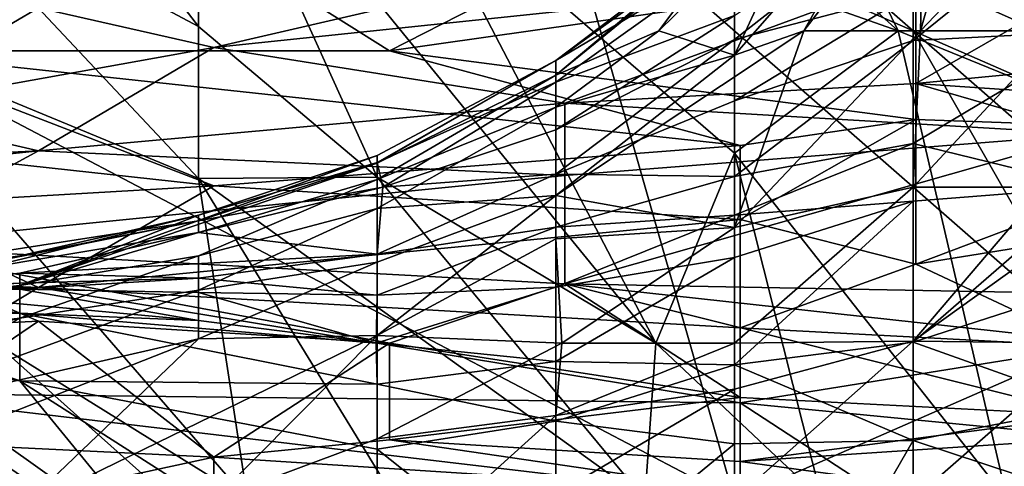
# Model space of a CAD drawing. Extents: x -1.1 to 1.1, y -0.36 to 0.36.
# Tile 428 of 482: x 0.9395 to 0.9641, y 0.185 to 0.1962. Entities that reach past the tile are written whole.
import ezdxf

# ---------------------------------------------------------------- set-up
doc = ezdxf.new("R2010")
doc.units = 0

msp = doc.modelspace()

# ---------------------------------------------------------------- linework, layer by layer
for points in [[(0.935013, 0.195912, 0.266561), (0.935013, 0.211537, 0.266741), (0.952897, 0.199818, 0.266272)], [(0.961839, 0.199818, 0.266605), (0.961839, 0.195912, 0.26624), (0.943955, 0.211537, 0.266763)], [(0.961839, 0.195912, 0.26624), (0.952897, 0.199818, 0.266272), (0.943955, 0.211537, 0.266763)], [(0.943955, 0.202125, 0.678519), (0.935013, 0.20763, 0.675866), (0.943955, 0.196021, 0.6668)], [(0.936805, 0.199818, 0.662894), (0.943955, 0.196021, 0.6668), (0.935013, 0.20763, 0.675866)], [(0.957368, 0.20763, 0.267412), (0.970781, 0.199818, 0.268867), (0.970781, 0.195912, 0.267564)], [(0.970781, 0.195912, 0.267564), (0.961839, 0.199818, 0.266605), (0.957368, 0.20763, 0.267412)], [(0.957368, 0.20431, 0.701956), (0.952768, 0.203724, 0.694144), (0.961464, 0.195912, 0.694144)], [(0.968597, 0.203724, 0.717581), (0.957368, 0.20431, 0.701956), (0.970781, 0.19212, 0.701956)], [(0.957368, 0.20431, 0.701956), (0.961464, 0.195912, 0.694144), (0.970781, 0.19212, 0.701956)], [(0.961464, 0.195912, 0.694144), (0.952768, 0.203724, 0.694144), (0.957368, 0.197357, 0.690237)], [(0.943955, 0.202125, 0.678519), (0.955398, 0.188099, 0.670706), (0.949284, 0.199818, 0.682425)], [(0.943955, 0.202125, 0.678519), (0.943955, 0.196021, 0.6668), (0.948426, 0.192249, 0.6668)], [(0.948426, 0.192249, 0.6668), (0.955398, 0.188099, 0.670706), (0.943955, 0.202125, 0.678519)], [(0.957368, 0.184193, 0.265912), (0.935013, 0.195912, 0.266561), (0.952897, 0.199818, 0.266272)], [(0.936805, 0.199818, 0.662894), (0.935013, 0.195913, 0.651175), (0.943955, 0.192215, 0.658987)], [(0.936805, 0.199818, 0.662894), (0.943955, 0.192215, 0.658987), (0.943955, 0.196021, 0.6668)], [(0.957368, 0.197357, 0.690237), (0.949284, 0.199818, 0.682425), (0.957368, 0.192853, 0.682425)], [(0.955398, 0.188099, 0.670706), (0.957368, 0.192853, 0.682425), (0.949284, 0.199818, 0.682425)], [(0.96631, 0.188099, 0.265937), (0.957368, 0.184193, 0.265912), (0.952897, 0.199818, 0.266272)], [(0.961839, 0.195912, 0.26624), (0.96631, 0.188099, 0.265937), (0.952897, 0.199818, 0.266272)], [(0.957368, 0.198446, 0.440237), (0.955477, 0.195912, 0.428519), (0.959462, 0.199818, 0.428519)], [(0.959462, 0.199818, 0.428519), (0.955477, 0.195912, 0.428519), (0.957368, 0.195305, 0.4168)], [(0.957368, 0.195695, 0.475394), (0.962649, 0.199818, 0.475394), (0.961839, 0.196864, 0.483206)], [(0.957368, 0.195695, 0.475394), (0.957368, 0.19629, 0.471487), (0.962649, 0.199818, 0.475394)], [(0.957368, 0.195305, 0.4168), (0.961311, 0.199818, 0.4168), (0.959462, 0.199818, 0.428519)], [(0.959103, 0.195912, 0.412894), (0.961311, 0.199818, 0.4168), (0.957368, 0.195305, 0.4168)], [(0.962116, 0.199818, 0.412894), (0.961311, 0.199818, 0.4168), (0.959103, 0.195912, 0.412894)], [(0.962018, 0.195912, 0.405081), (0.962116, 0.199818, 0.412894), (0.959103, 0.195912, 0.412894)], [(0.970781, 0.195912, 0.267564), (0.970781, 0.192005, 0.266751), (0.961839, 0.199818, 0.266605)], [(0.961839, 0.195912, 0.26624), (0.961839, 0.199818, 0.266605), (0.970781, 0.192005, 0.266751)], [(0.961839, 0.19567, 0.487112), (0.966983, 0.199818, 0.487112), (0.966558, 0.195912, 0.494925)], [(0.961839, 0.19567, 0.487112), (0.961839, 0.196864, 0.483206), (0.966983, 0.199818, 0.487112)], [(0.962018, 0.195912, 0.405081), (0.96312, 0.199818, 0.408987), (0.962116, 0.199818, 0.412894)], [(0.962018, 0.195912, 0.405081), (0.965751, 0.199818, 0.401175), (0.96312, 0.199818, 0.408987)], [(0.965471, 0.195912, 0.397269), (0.965751, 0.199818, 0.401175), (0.962018, 0.195912, 0.405081)], [(0.966291, 0.195409, 0.267417), (0.966291, 0.199559, 0.269778), (0.962521, 0.199559, 0.266891)], [(0.962521, 0.199559, 0.266891), (0.965833, 0.195409, 0.266891), (0.966291, 0.195409, 0.267417)], [(0.965273, 0.199559, 0.263134), (0.965833, 0.195409, 0.266891), (0.962521, 0.199559, 0.266891)], [(0.939953, 0.196488, 0.082792), (0.944343, 0.195489, 0.08655), (0.957512, 0.19854, 0.071521)], [(0.957512, 0.19854, 0.071521), (0.944343, 0.195489, 0.08655), (0.961902, 0.197332, 0.075278)], [(0.957368, 0.198391, 0.451956), (0.952897, 0.195164, 0.451956), (0.957368, 0.198551, 0.444144)], [(0.957368, 0.198551, 0.444144), (0.952897, 0.195164, 0.451956), (0.952897, 0.194798, 0.436331)], [(0.957368, 0.198551, 0.444144), (0.952897, 0.194798, 0.436331), (0.957368, 0.198446, 0.440237)], [(0.957368, 0.198446, 0.440237), (0.952897, 0.194798, 0.436331), (0.955477, 0.195912, 0.428519)], [(0.957368, 0.197816, 0.459769), (0.952897, 0.195164, 0.451956), (0.957368, 0.198391, 0.451956)], [(0.944343, 0.198176, 0.026436), (0.935564, 0.195409, 0.040896), (0.931174, 0.197394, 0.03395)], [(0.935564, 0.195409, 0.040896), (0.944343, 0.198176, 0.026436), (0.948733, 0.195409, 0.037097)], [(0.953122, 0.197653, 0.026436), (0.948733, 0.195409, 0.037097), (0.944343, 0.198176, 0.026436)], [(0.948733, 0.195409, 0.037097), (0.953122, 0.197653, 0.026436), (0.961902, 0.197283, 0.026436)], [(0.952897, 0.194629, 0.463675), (0.957368, 0.197816, 0.459769), (0.957368, 0.19629, 0.471487)], [(0.957368, 0.197816, 0.459769), (0.952897, 0.194629, 0.463675), (0.952897, 0.195164, 0.451956)], [(0.944343, 0.195489, 0.08655), (0.953122, 0.194105, 0.090307), (0.961902, 0.197332, 0.075278)], [(0.953122, 0.194105, 0.090307), (0.961902, 0.194593, 0.08655), (0.961902, 0.197332, 0.075278)], [(0.957368, 0.192853, 0.682425), (0.961464, 0.195912, 0.694144), (0.957368, 0.197357, 0.690237)], [(0.961902, 0.194593, 0.08655), (0.966291, 0.197119, 0.075278), (0.961902, 0.197332, 0.075278)], [(0.948733, 0.195409, 0.037097), (0.961902, 0.197283, 0.026436), (0.961902, 0.193692, 0.041464)], [(0.975071, 0.196952, 0.026436), (0.970681, 0.193382, 0.041464), (0.961902, 0.197283, 0.026436)], [(0.961902, 0.193692, 0.041464), (0.961902, 0.197283, 0.026436), (0.970681, 0.193382, 0.041464)], [(0.966291, 0.197119, 0.075278), (0.961902, 0.194593, 0.08655), (0.97946, 0.196275, 0.075278)], [(0.961839, 0.19567, 0.487112), (0.957368, 0.194163, 0.483206), (0.961839, 0.196864, 0.483206)], [(0.961839, 0.196864, 0.483206), (0.957368, 0.194163, 0.483206), (0.957368, 0.195695, 0.475394)], [(0.935564, 0.196549, 0.082792), (0.935564, 0.193917, 0.094064), (0.939953, 0.196488, 0.082792)], [(0.939953, 0.196488, 0.082792), (0.935564, 0.193917, 0.094064), (0.944343, 0.195489, 0.08655)], [(0.952897, 0.193436, 0.475394), (0.957368, 0.19629, 0.471487), (0.957368, 0.195695, 0.475394)], [(0.952897, 0.194629, 0.463675), (0.957368, 0.19629, 0.471487), (0.952897, 0.193436, 0.475394)], [(0.97946, 0.193405, 0.08655), (0.97946, 0.196275, 0.075278), (0.961902, 0.194593, 0.08655)], [(0.930542, 0.184193, 0.266478), (0.935013, 0.195912, 0.266561), (0.957368, 0.184193, 0.265912)], [(0.943955, 0.192215, 0.658987), (0.935013, 0.195913, 0.651175), (0.94518, 0.184193, 0.643362)], [(0.935013, 0.195913, 0.651175), (0.938879, 0.188099, 0.639456), (0.94518, 0.184193, 0.643362)], [(0.943955, 0.192215, 0.658987), (0.948426, 0.192249, 0.6668), (0.943955, 0.196021, 0.6668)], [(0.952897, 0.194798, 0.436331), (0.952897, 0.193998, 0.428519), (0.955477, 0.195912, 0.428519)], [(0.955477, 0.195912, 0.428519), (0.952897, 0.193998, 0.428519), (0.957368, 0.195305, 0.4168)], [(0.952897, 0.191795, 0.4168), (0.959103, 0.195912, 0.412894), (0.957368, 0.195305, 0.4168)], [(0.959103, 0.195912, 0.412894), (0.952897, 0.191795, 0.4168), (0.957368, 0.190997, 0.405081)], [(0.957368, 0.190997, 0.405081), (0.962018, 0.195912, 0.405081), (0.959103, 0.195912, 0.412894)], [(0.961839, 0.192005, 0.399207), (0.962018, 0.195912, 0.405081), (0.957368, 0.190997, 0.405081)], [(0.961464, 0.195912, 0.694144), (0.957368, 0.192853, 0.682425), (0.964186, 0.184193, 0.678519)], [(0.970781, 0.19212, 0.701956), (0.961464, 0.195912, 0.694144), (0.964186, 0.184193, 0.678519)], [(0.961839, 0.192005, 0.399207), (0.965471, 0.195912, 0.397269), (0.962018, 0.195912, 0.405081)], [(0.965471, 0.195912, 0.397269), (0.961839, 0.192005, 0.399207), (0.965126, 0.192005, 0.393362)], [(0.96631, 0.192005, 0.502649), (0.961839, 0.193089, 0.494925), (0.966558, 0.195912, 0.494925)], [(0.966558, 0.195912, 0.494925), (0.961839, 0.193089, 0.494925), (0.961839, 0.19567, 0.487112)], [(0.970781, 0.192005, 0.266751), (0.970781, 0.188099, 0.266253), (0.961839, 0.195912, 0.26624)], [(0.970781, 0.188099, 0.266253), (0.96631, 0.188099, 0.265937), (0.961839, 0.195912, 0.26624)], [(0.952897, 0.192329, 0.483206), (0.952897, 0.193436, 0.475394), (0.957368, 0.195695, 0.475394)], [(0.957368, 0.194163, 0.483206), (0.952897, 0.192329, 0.483206), (0.957368, 0.195695, 0.475394)], [(0.961839, 0.193089, 0.494925), (0.957368, 0.192272, 0.491019), (0.961839, 0.19567, 0.487112)], [(0.957368, 0.192272, 0.491019), (0.957368, 0.194163, 0.483206), (0.961839, 0.19567, 0.487112)], [(0.926784, 0.193947, 0.048978), (0.935564, 0.195409, 0.040896), (0.944343, 0.192039, 0.052735)], [(0.935564, 0.193917, 0.094064), (0.939953, 0.192906, 0.097821), (0.944343, 0.195489, 0.08655)], [(0.944343, 0.192039, 0.052735), (0.935564, 0.195409, 0.040896), (0.957512, 0.193042, 0.045221)], [(0.957512, 0.193042, 0.045221), (0.935564, 0.195409, 0.040896), (0.948733, 0.195409, 0.037097)], [(0.953122, 0.194105, 0.090307), (0.944343, 0.195489, 0.08655), (0.939953, 0.192906, 0.097821)], [(0.961902, 0.193692, 0.041464), (0.957512, 0.193042, 0.045221), (0.948733, 0.195409, 0.037097)], [(0.952897, 0.195164, 0.451956), (0.952897, 0.194629, 0.463675), (0.948426, 0.192622, 0.463675)], [(0.948426, 0.192622, 0.463675), (0.948426, 0.192791, 0.455862), (0.952897, 0.195164, 0.451956)], [(0.952897, 0.195164, 0.451956), (0.948426, 0.192791, 0.455862), (0.948426, 0.192604, 0.444144)], [(0.952897, 0.195164, 0.451956), (0.948426, 0.192604, 0.444144), (0.952897, 0.194798, 0.436331)], [(0.952897, 0.193998, 0.428519), (0.952897, 0.191795, 0.4168), (0.957368, 0.195305, 0.4168)], [(0.948426, 0.192194, 0.436331), (0.952897, 0.194798, 0.436331), (0.948426, 0.192604, 0.444144)], [(0.952897, 0.194798, 0.436331), (0.948426, 0.192194, 0.436331), (0.952897, 0.193998, 0.428519)], [(0.948571, 0.192005, 0.475394), (0.948426, 0.192622, 0.463675), (0.952897, 0.194629, 0.463675)], [(0.952897, 0.193436, 0.475394), (0.948571, 0.192005, 0.475394), (0.952897, 0.194629, 0.463675)], [(0.966291, 0.193328, 0.090307), (0.961902, 0.194593, 0.08655), (0.953122, 0.194105, 0.090307)], [(0.961902, 0.194593, 0.08655), (0.966291, 0.193328, 0.090307), (0.97946, 0.193405, 0.08655)], [(0.957368, 0.192272, 0.491019), (0.952897, 0.192329, 0.483206), (0.957368, 0.194163, 0.483206)], [(0.935564, 0.191528, 0.056493), (0.926784, 0.193947, 0.048978), (0.944343, 0.192039, 0.052735)], [(0.935564, 0.193917, 0.094064), (0.926784, 0.192262, 0.101578), (0.939953, 0.192906, 0.097821)], [(0.953122, 0.192295, 0.097821), (0.953122, 0.194105, 0.090307), (0.939953, 0.192906, 0.097821)], [(0.948426, 0.192194, 0.436331), (0.948426, 0.19147, 0.428519), (0.952897, 0.193998, 0.428519)], [(0.952897, 0.193998, 0.428519), (0.948426, 0.19147, 0.428519), (0.952897, 0.191795, 0.4168)], [(0.953122, 0.194105, 0.090307), (0.953122, 0.192295, 0.097821), (0.966291, 0.193328, 0.090307)], [(0.957512, 0.191194, 0.052735), (0.961902, 0.193692, 0.041464), (0.961902, 0.190081, 0.056493)], [(0.957512, 0.193042, 0.045221), (0.961902, 0.193692, 0.041464), (0.957512, 0.191194, 0.052735)], [(0.970681, 0.193382, 0.041464), (0.961902, 0.190081, 0.056493), (0.961902, 0.193692, 0.041464)], [(0.948571, 0.192005, 0.475394), (0.952897, 0.193436, 0.475394), (0.952897, 0.192329, 0.483206)], [(0.953122, 0.189586, 0.109092), (0.966291, 0.193328, 0.090307), (0.953122, 0.192295, 0.097821)], [(0.953122, 0.189586, 0.109092), (0.975071, 0.189179, 0.105335), (0.966291, 0.193328, 0.090307)], [(0.961902, 0.190081, 0.056493), (0.970681, 0.193382, 0.041464), (0.970681, 0.191487, 0.048978)], [(0.935564, 0.190538, 0.109092), (0.939953, 0.192906, 0.097821), (0.926784, 0.191528, 0.105335)], [(0.926784, 0.192262, 0.101578), (0.926784, 0.191528, 0.105335), (0.939953, 0.192906, 0.097821)], [(0.953122, 0.192295, 0.097821), (0.939953, 0.192906, 0.097821), (0.935564, 0.190538, 0.109092)], [(0.944343, 0.192039, 0.052735), (0.957512, 0.193042, 0.045221), (0.957512, 0.191194, 0.052735)], [(0.957368, 0.191304, 0.494925), (0.961839, 0.193089, 0.494925), (0.961839, 0.19165, 0.498831)], [(0.957368, 0.192272, 0.491019), (0.961839, 0.193089, 0.494925), (0.957368, 0.191304, 0.494925)], [(0.96631, 0.192005, 0.502649), (0.961839, 0.19165, 0.498831), (0.961839, 0.193089, 0.494925)], [(0.948426, 0.192791, 0.455862), (0.939484, 0.189543, 0.44805), (0.948426, 0.192604, 0.444144)], [(0.943955, 0.191301, 0.459769), (0.939484, 0.189543, 0.44805), (0.948426, 0.192791, 0.455862)], [(0.948426, 0.192622, 0.463675), (0.943955, 0.191301, 0.459769), (0.948426, 0.192791, 0.455862)], [(0.955398, 0.188099, 0.670706), (0.959553, 0.184193, 0.670706), (0.957368, 0.192853, 0.682425)], [(0.964186, 0.184193, 0.678519), (0.957368, 0.192853, 0.682425), (0.959553, 0.184193, 0.670706)], [(0.948426, 0.192604, 0.444144), (0.939484, 0.189543, 0.44805), (0.948426, 0.192194, 0.436331)], [(0.948571, 0.192005, 0.475394), (0.943955, 0.191164, 0.471487), (0.948426, 0.192622, 0.463675)], [(0.943955, 0.191301, 0.459769), (0.948426, 0.192622, 0.463675), (0.943955, 0.191164, 0.471487)], [(0.953122, 0.189586, 0.109092), (0.953122, 0.192295, 0.097821), (0.935564, 0.190538, 0.109092)], [(0.939484, 0.189543, 0.44805), (0.943955, 0.190288, 0.436331), (0.948426, 0.192194, 0.436331)], [(0.948426, 0.192249, 0.6668), (0.943955, 0.192215, 0.658987), (0.955124, 0.184193, 0.662894)], [(0.955124, 0.184193, 0.662894), (0.943955, 0.192215, 0.658987), (0.948876, 0.184193, 0.651175)], [(0.94518, 0.184193, 0.643362), (0.948876, 0.184193, 0.651175), (0.943955, 0.192215, 0.658987)], [(0.948426, 0.192194, 0.436331), (0.943955, 0.190288, 0.436331), (0.948426, 0.19147, 0.428519)], [(0.948426, 0.19033, 0.491019), (0.952897, 0.192329, 0.483206), (0.952897, 0.190998, 0.491019)], [(0.948571, 0.192005, 0.475394), (0.952897, 0.192329, 0.483206), (0.948426, 0.19033, 0.491019)], [(0.955398, 0.188099, 0.670706), (0.948426, 0.192249, 0.6668), (0.955124, 0.184193, 0.662894)], [(0.957368, 0.192272, 0.491019), (0.952897, 0.190998, 0.491019), (0.952897, 0.192329, 0.483206)], [(0.957368, 0.191304, 0.494925), (0.952897, 0.190998, 0.491019), (0.957368, 0.192272, 0.491019)], [(0.935564, 0.191528, 0.056493), (0.944343, 0.192039, 0.052735), (0.939953, 0.189493, 0.064007)], [(0.939953, 0.189493, 0.064007), (0.944343, 0.192039, 0.052735), (0.957512, 0.191194, 0.052735)], [(0.948426, 0.19033, 0.491019), (0.943955, 0.190866, 0.4793), (0.948571, 0.192005, 0.475394)], [(0.943955, 0.190866, 0.4793), (0.943955, 0.191164, 0.471487), (0.948571, 0.192005, 0.475394)], [(0.957368, 0.190997, 0.405081), (0.957368, 0.188099, 0.399366), (0.961839, 0.192005, 0.399207)], [(0.961839, 0.192005, 0.399207), (0.957368, 0.188099, 0.399366), (0.961839, 0.188153, 0.393362)], [(0.961839, 0.188127, 0.506644), (0.96631, 0.192005, 0.502649), (0.96631, 0.189568, 0.506644)], [(0.961839, 0.19165, 0.498831), (0.96631, 0.192005, 0.502649), (0.961839, 0.188127, 0.506644)], [(0.961839, 0.188153, 0.393362), (0.965126, 0.192005, 0.393362), (0.961839, 0.192005, 0.399207)], [(0.965126, 0.192005, 0.393362), (0.961839, 0.188153, 0.393362), (0.967207, 0.192005, 0.389456)], [(0.967207, 0.192005, 0.389456), (0.961839, 0.188153, 0.393362), (0.96631, 0.188099, 0.386962)], [(0.948426, 0.188297, 0.412894), (0.952897, 0.191795, 0.4168), (0.948426, 0.190131, 0.420706)], [(0.948426, 0.19147, 0.428519), (0.948426, 0.190131, 0.420706), (0.952897, 0.191795, 0.4168)], [(0.952897, 0.191795, 0.4168), (0.948426, 0.188297, 0.412894), (0.952897, 0.190712, 0.412894)], [(0.957368, 0.190997, 0.405081), (0.952897, 0.191795, 0.4168), (0.952897, 0.190712, 0.412894)], [(0.922395, 0.19026, 0.064007), (0.935564, 0.191528, 0.056493), (0.939953, 0.189493, 0.064007)], [(0.943955, 0.190288, 0.436331), (0.943955, 0.189424, 0.428519), (0.948426, 0.19147, 0.428519)], [(0.948426, 0.19147, 0.428519), (0.943955, 0.189424, 0.428519), (0.948426, 0.190131, 0.420706)], [(0.957368, 0.187557, 0.506644), (0.961839, 0.19165, 0.498831), (0.961839, 0.188127, 0.506644)], [(0.957368, 0.19024, 0.498831), (0.961839, 0.19165, 0.498831), (0.957368, 0.187557, 0.506644)], [(0.957368, 0.191304, 0.494925), (0.961839, 0.19165, 0.498831), (0.957368, 0.19024, 0.498831)], [(0.970681, 0.191487, 0.048978), (0.966291, 0.188016, 0.064007), (0.961902, 0.190081, 0.056493)], [(0.939484, 0.190286, 0.467581), (0.935013, 0.189082, 0.459769), (0.943955, 0.191301, 0.459769)], [(0.939484, 0.189543, 0.44805), (0.943955, 0.191301, 0.459769), (0.935013, 0.189082, 0.459769)], [(0.943955, 0.191164, 0.471487), (0.939484, 0.190286, 0.467581), (0.943955, 0.191301, 0.459769)], [(0.957512, 0.191194, 0.052735), (0.957512, 0.188485, 0.064007), (0.939953, 0.189493, 0.064007)], [(0.952897, 0.189501, 0.498831), (0.957368, 0.191304, 0.494925), (0.957368, 0.19024, 0.498831)], [(0.952897, 0.189501, 0.498831), (0.952897, 0.190998, 0.491019), (0.957368, 0.191304, 0.494925)], [(0.957512, 0.191194, 0.052735), (0.961902, 0.190081, 0.056493), (0.957512, 0.188485, 0.064007)], [(0.935013, 0.189381, 0.487112), (0.92607, 0.188386, 0.483206), (0.943955, 0.191164, 0.471487)], [(0.92607, 0.188386, 0.483206), (0.939484, 0.190286, 0.467581), (0.943955, 0.191164, 0.471487)], [(0.943955, 0.190866, 0.4793), (0.935013, 0.189381, 0.487112), (0.943955, 0.191164, 0.471487)], [(0.948426, 0.189306, 0.498831), (0.952897, 0.190998, 0.491019), (0.952897, 0.189501, 0.498831)], [(0.948426, 0.189306, 0.498831), (0.948426, 0.19033, 0.491019), (0.952897, 0.190998, 0.491019)], [(0.952897, 0.190712, 0.412894), (0.953049, 0.188099, 0.405081), (0.957368, 0.190997, 0.405081)], [(0.957368, 0.190997, 0.405081), (0.953049, 0.188099, 0.405081), (0.957368, 0.188099, 0.399366)], [(0.939484, 0.18985, 0.487112), (0.935013, 0.189381, 0.487112), (0.943955, 0.190866, 0.4793)], [(0.948426, 0.19033, 0.491019), (0.939484, 0.18985, 0.487112), (0.943955, 0.190866, 0.4793)], [(0.953049, 0.188099, 0.405081), (0.952897, 0.190712, 0.412894), (0.948426, 0.188297, 0.412894)], [(0.931174, 0.188215, 0.120364), (0.939953, 0.188654, 0.116607), (0.935564, 0.190538, 0.109092)], [(0.935564, 0.190538, 0.109092), (0.948733, 0.188102, 0.116607), (0.953122, 0.189586, 0.109092)], [(0.935564, 0.190538, 0.109092), (0.939953, 0.188654, 0.116607), (0.948733, 0.188102, 0.116607)], [(0.939953, 0.189493, 0.064007), (0.922395, 0.189265, 0.067764), (0.922395, 0.19026, 0.064007)], [(0.92607, 0.187886, 0.467581), (0.939484, 0.190286, 0.467581), (0.92607, 0.188386, 0.483206)], [(0.939484, 0.190286, 0.467581), (0.92607, 0.187886, 0.467581), (0.935013, 0.189082, 0.459769)], [(0.943955, 0.18973, 0.494925), (0.939484, 0.18985, 0.487112), (0.948426, 0.19033, 0.491019)], [(0.939484, 0.189543, 0.44805), (0.939484, 0.188726, 0.436331), (0.943955, 0.190288, 0.436331)], [(0.943955, 0.189424, 0.428519), (0.943955, 0.190288, 0.436331), (0.939484, 0.188726, 0.436331)], [(0.948426, 0.19033, 0.491019), (0.948426, 0.189306, 0.498831), (0.943955, 0.18973, 0.494925)], [(0.952897, 0.187646, 0.506644), (0.957368, 0.19024, 0.498831), (0.957368, 0.187557, 0.506644)], [(0.952897, 0.189501, 0.498831), (0.957368, 0.19024, 0.498831), (0.952897, 0.187646, 0.506644)], [(0.943955, 0.18821, 0.420706), (0.948426, 0.190131, 0.420706), (0.943955, 0.189424, 0.428519)], [(0.948426, 0.190131, 0.420706), (0.943955, 0.18821, 0.420706), (0.948426, 0.188297, 0.412894)], [(0.957512, 0.188485, 0.064007), (0.961902, 0.190081, 0.056493), (0.966291, 0.188016, 0.064007)], [(0.939484, 0.189605, 0.494925), (0.935013, 0.189361, 0.491019), (0.939484, 0.18985, 0.487112)], [(0.935013, 0.189361, 0.491019), (0.935013, 0.189381, 0.487112), (0.939484, 0.18985, 0.487112)], [(0.939484, 0.18985, 0.487112), (0.943955, 0.18973, 0.494925), (0.939484, 0.189605, 0.494925)], [(0.939484, 0.189455, 0.498831), (0.943955, 0.18973, 0.494925), (0.943955, 0.189371, 0.498831)], [(0.939484, 0.189455, 0.498831), (0.939484, 0.189605, 0.494925), (0.943955, 0.18973, 0.494925)], [(0.943955, 0.189371, 0.498831), (0.943955, 0.18973, 0.494925), (0.948426, 0.189306, 0.498831)], [(0.939953, 0.189493, 0.064007), (0.935564, 0.186854, 0.075278), (0.922395, 0.189265, 0.067764)], [(0.939484, 0.189455, 0.498831), (0.935013, 0.189394, 0.494925), (0.939484, 0.189605, 0.494925)], [(0.935013, 0.189394, 0.494925), (0.935013, 0.189361, 0.491019), (0.939484, 0.189605, 0.494925)], [(0.935013, 0.189082, 0.459769), (0.935013, 0.188196, 0.444144), (0.939484, 0.189543, 0.44805)], [(0.939484, 0.189543, 0.44805), (0.935013, 0.188196, 0.444144), (0.939484, 0.188726, 0.436331)], [(0.935013, 0.189501, 0.502737), (0.935013, 0.189394, 0.494925), (0.939484, 0.189455, 0.498831)], [(0.935013, 0.1895, 0.51055), (0.935013, 0.189501, 0.502737), (0.943955, 0.188665, 0.506644)], [(0.935013, 0.189501, 0.502737), (0.939484, 0.189455, 0.498831), (0.943955, 0.188665, 0.506644)], [(0.935013, 0.189291, 0.514456), (0.935013, 0.1895, 0.51055), (0.939484, 0.188852, 0.51055)], [(0.939484, 0.188852, 0.51055), (0.935013, 0.1895, 0.51055), (0.943955, 0.188665, 0.506644)], [(0.935564, 0.186854, 0.075278), (0.939953, 0.189493, 0.064007), (0.957512, 0.186615, 0.071521)], [(0.939484, 0.189455, 0.498831), (0.943955, 0.189371, 0.498831), (0.943955, 0.188665, 0.506644)], [(0.939953, 0.189493, 0.064007), (0.957512, 0.188485, 0.064007), (0.957512, 0.186615, 0.071521)], [(0.952897, 0.189501, 0.498831), (0.952897, 0.187646, 0.506644), (0.948401, 0.188099, 0.506644)], [(0.948426, 0.189306, 0.498831), (0.952897, 0.189501, 0.498831), (0.948401, 0.188099, 0.506644)], [(0.948733, 0.188102, 0.116607), (0.957512, 0.186743, 0.120364), (0.953122, 0.189586, 0.109092)], [(0.953122, 0.189586, 0.109092), (0.970681, 0.187661, 0.112849), (0.975071, 0.189179, 0.105335)], [(0.966291, 0.186292, 0.120364), (0.953122, 0.189586, 0.109092), (0.957512, 0.186743, 0.120364)], [(0.953122, 0.189586, 0.109092), (0.966291, 0.186292, 0.120364), (0.970681, 0.187661, 0.112849)], [(0.961839, 0.188127, 0.506644), (0.96631, 0.189568, 0.506644), (0.96631, 0.186532, 0.51055)], [(0.935013, 0.186163, 0.424612), (0.943955, 0.189424, 0.428519), (0.939484, 0.188726, 0.436331)], [(0.935013, 0.186163, 0.424612), (0.943955, 0.18821, 0.420706), (0.943955, 0.189424, 0.428519)], [(0.935013, 0.189291, 0.514456), (0.939484, 0.188852, 0.51055), (0.935013, 0.188738, 0.518362)], [(0.948401, 0.188099, 0.506644), (0.943955, 0.188665, 0.506644), (0.943955, 0.189371, 0.498831)], [(0.943955, 0.189371, 0.498831), (0.948426, 0.189306, 0.498831), (0.948401, 0.188099, 0.506644)], [(0.930542, 0.186587, 0.436331), (0.939484, 0.188726, 0.436331), (0.935013, 0.188196, 0.444144)], [(0.939484, 0.188726, 0.436331), (0.930542, 0.186587, 0.436331), (0.935013, 0.186163, 0.424612)], [(0.939484, 0.188852, 0.51055), (0.939484, 0.187161, 0.518362), (0.935013, 0.188738, 0.518362)], [(0.935013, 0.188738, 0.518362), (0.939484, 0.187161, 0.518362), (0.935013, 0.187906, 0.522269)], [(0.939484, 0.188852, 0.51055), (0.943955, 0.188665, 0.506644), (0.948401, 0.188099, 0.506644)], [(0.939484, 0.187161, 0.518362), (0.939484, 0.188852, 0.51055), (0.948426, 0.187077, 0.51055)], [(0.948401, 0.188099, 0.506644), (0.948426, 0.187077, 0.51055), (0.939484, 0.188852, 0.51055)], [(0.935564, 0.185675, 0.131635), (0.939953, 0.188654, 0.116607), (0.931174, 0.188215, 0.120364)], [(0.935013, 0.188498, 0.631644), (0.952025, 0.17638, 0.639456), (0.938879, 0.188099, 0.639456)], [(0.935013, 0.188498, 0.631644), (0.943955, 0.178582, 0.623831), (0.952025, 0.17638, 0.639456)], [(0.935013, 0.188498, 0.631644), (0.937442, 0.184193, 0.623831), (0.943955, 0.178582, 0.623831)], [(0.935564, 0.185675, 0.131635), (0.944343, 0.18525, 0.131635), (0.939953, 0.188654, 0.116607)], [(0.939953, 0.188654, 0.116607), (0.944343, 0.18525, 0.131635), (0.948733, 0.188102, 0.116607)], [(0.957512, 0.186615, 0.071521), (0.957512, 0.188485, 0.064007), (0.966291, 0.188016, 0.064007)], [(0.935013, 0.184693, 0.4168), (0.943955, 0.18821, 0.420706), (0.935013, 0.186163, 0.424612)], [(0.943955, 0.18821, 0.420706), (0.935013, 0.184693, 0.4168), (0.939484, 0.183934, 0.408987)], [(0.939484, 0.183934, 0.408987), (0.948426, 0.188297, 0.412894), (0.943955, 0.18821, 0.420706)], [(0.939484, 0.183934, 0.408987), (0.944353, 0.184193, 0.405081), (0.948426, 0.188297, 0.412894)], [(0.948426, 0.188297, 0.412894), (0.944353, 0.184193, 0.405081), (0.948426, 0.185715, 0.405081)], [(0.948426, 0.188297, 0.412894), (0.948426, 0.185715, 0.405081), (0.953049, 0.188099, 0.405081)], [(0.94518, 0.184193, 0.643362), (0.938879, 0.188099, 0.639456), (0.952025, 0.17638, 0.639456)], [(0.944343, 0.18525, 0.131635), (0.948733, 0.185686, 0.127878), (0.948733, 0.188102, 0.116607)], [(0.952897, 0.187646, 0.506644), (0.948426, 0.187077, 0.51055), (0.948401, 0.188099, 0.506644)], [(0.953049, 0.188099, 0.405081), (0.948426, 0.185715, 0.405081), (0.952897, 0.186293, 0.401175)], [(0.948733, 0.188102, 0.116607), (0.948733, 0.185686, 0.127878), (0.957512, 0.186743, 0.120364)], [(0.957368, 0.18695, 0.397269), (0.957368, 0.188099, 0.399366), (0.952897, 0.186293, 0.401175)], [(0.953049, 0.188099, 0.405081), (0.952897, 0.186293, 0.401175), (0.957368, 0.188099, 0.399366)], [(0.959553, 0.184193, 0.670706), (0.955398, 0.188099, 0.670706), (0.955124, 0.184193, 0.662894)], [(0.957368, 0.188099, 0.399366), (0.957368, 0.18695, 0.397269), (0.961839, 0.188153, 0.393362)], [(0.961839, 0.184193, 0.387866), (0.961839, 0.188153, 0.393362), (0.957368, 0.184193, 0.392651)], [(0.957368, 0.18695, 0.397269), (0.957368, 0.184193, 0.392651), (0.961839, 0.188153, 0.393362)], [(0.957368, 0.187557, 0.506644), (0.961839, 0.188127, 0.506644), (0.961839, 0.185673, 0.51055)], [(0.957368, 0.184193, 0.265912), (0.96631, 0.188099, 0.265937), (0.96631, 0.184193, 0.265796)], [(0.957512, 0.186615, 0.071521), (0.966291, 0.188016, 0.064007), (0.975071, 0.184903, 0.075278)], [(0.961839, 0.188153, 0.393362), (0.961839, 0.184193, 0.387866), (0.96631, 0.188099, 0.386962)], [(0.961839, 0.185673, 0.51055), (0.961839, 0.188127, 0.506644), (0.96631, 0.186532, 0.51055)], [(0.96631, 0.184193, 0.382647), (0.96631, 0.188099, 0.386962), (0.961839, 0.184193, 0.387866)], [(0.935013, 0.187906, 0.522269), (0.939484, 0.187161, 0.518362), (0.943955, 0.181702, 0.526175)], [(0.935013, 0.18672, 0.526175), (0.935013, 0.187906, 0.522269), (0.943955, 0.181702, 0.526175)], [(0.948426, 0.187077, 0.51055), (0.952897, 0.187646, 0.506644), (0.952897, 0.186151, 0.51055)], [(0.957368, 0.187557, 0.506644), (0.952897, 0.186151, 0.51055), (0.952897, 0.187646, 0.506644)], [(0.952897, 0.186151, 0.51055), (0.957368, 0.187557, 0.506644), (0.957368, 0.185584, 0.51055)], [(0.961839, 0.185673, 0.51055), (0.957368, 0.185584, 0.51055), (0.957368, 0.187557, 0.506644)], [(0.939484, 0.187161, 0.518362), (0.948426, 0.187077, 0.51055), (0.948426, 0.185457, 0.514456)], [(0.943955, 0.181702, 0.526175), (0.939484, 0.187161, 0.518362), (0.948426, 0.181455, 0.522269)], [(0.948426, 0.185457, 0.514456), (0.948426, 0.181455, 0.522269), (0.939484, 0.187161, 0.518362)], [(0.952897, 0.186151, 0.51055), (0.948426, 0.185457, 0.514456), (0.948426, 0.187077, 0.51055)], [(0.931174, 0.184443, 0.08655), (0.935564, 0.186854, 0.075278), (0.939953, 0.184102, 0.08655)], [(0.961902, 0.183742, 0.082792), (0.939953, 0.184102, 0.08655), (0.935564, 0.186854, 0.075278)], [(0.935564, 0.186854, 0.075278), (0.957512, 0.186615, 0.071521), (0.961902, 0.183742, 0.082792)], [(0.948733, 0.185686, 0.127878), (0.957512, 0.185147, 0.127878), (0.957512, 0.186743, 0.120364)], [(0.952897, 0.186293, 0.401175), (0.952897, 0.184326, 0.397269), (0.957368, 0.18695, 0.397269)], [(0.952897, 0.184326, 0.397269), (0.957368, 0.184193, 0.392651), (0.957368, 0.18695, 0.397269)], [(0.957512, 0.186743, 0.120364), (0.957512, 0.185147, 0.127878), (0.966291, 0.186292, 0.120364)], [(0.935013, 0.18672, 0.526175), (0.943955, 0.180047, 0.530081), (0.935013, 0.184269, 0.533987)], [(0.943955, 0.180047, 0.530081), (0.935013, 0.18672, 0.526175), (0.943955, 0.181702, 0.526175)], [(0.961902, 0.183742, 0.082792), (0.957512, 0.186615, 0.071521), (0.975071, 0.184903, 0.075278)], [(0.961839, 0.185673, 0.51055), (0.96631, 0.186532, 0.51055), (0.96631, 0.184193, 0.513139)], [(0.948426, 0.185715, 0.405081), (0.948426, 0.182259, 0.397269), (0.952897, 0.186293, 0.401175)], [(0.952897, 0.184326, 0.397269), (0.952897, 0.186293, 0.401175), (0.948426, 0.182259, 0.397269)], [(0.966291, 0.186292, 0.120364), (0.957512, 0.185147, 0.127878), (0.970681, 0.186013, 0.120364)], [(0.948426, 0.185457, 0.514456), (0.952897, 0.186151, 0.51055), (0.952897, 0.1819, 0.518362)], [(0.952897, 0.186151, 0.51055), (0.957368, 0.185584, 0.51055), (0.952897, 0.1819, 0.518362)], [(0.966291, 0.183947, 0.131635), (0.970681, 0.186013, 0.120364), (0.957512, 0.185147, 0.127878)], [(0.935564, 0.183361, 0.142906), (0.944343, 0.18525, 0.131635), (0.935564, 0.185675, 0.131635)], [(0.948733, 0.185686, 0.127878), (0.944343, 0.18525, 0.131635), (0.957512, 0.184403, 0.131635)], [(0.948426, 0.182259, 0.397269), (0.948426, 0.185715, 0.405081), (0.944353, 0.184193, 0.405081)], [(0.957512, 0.184403, 0.131635), (0.957512, 0.185147, 0.127878), (0.948733, 0.185686, 0.127878)], [(0.957368, 0.185584, 0.51055), (0.957368, 0.177912, 0.522269), (0.952897, 0.1819, 0.518362)], [(0.961839, 0.185673, 0.51055), (0.957368, 0.177912, 0.522269), (0.957368, 0.185584, 0.51055)], [(0.957368, 0.177912, 0.522269), (0.961839, 0.185673, 0.51055), (0.961839, 0.179546, 0.518362)], [(0.96631, 0.184193, 0.513139), (0.961839, 0.179546, 0.518362), (0.961839, 0.185673, 0.51055)], [(0.948426, 0.185457, 0.514456), (0.952897, 0.1819, 0.518362), (0.948426, 0.181455, 0.522269)], [(0.935564, 0.183361, 0.142906), (0.944343, 0.182301, 0.146664), (0.944343, 0.18525, 0.131635)], [(0.944343, 0.182301, 0.146664), (0.957512, 0.184403, 0.131635), (0.944343, 0.18525, 0.131635)], [(0.957512, 0.185147, 0.127878), (0.957512, 0.184403, 0.131635), (0.966291, 0.183947, 0.131635)]]:
    msp.add_3dface(points)

doc.saveas('drawing.dxf')
